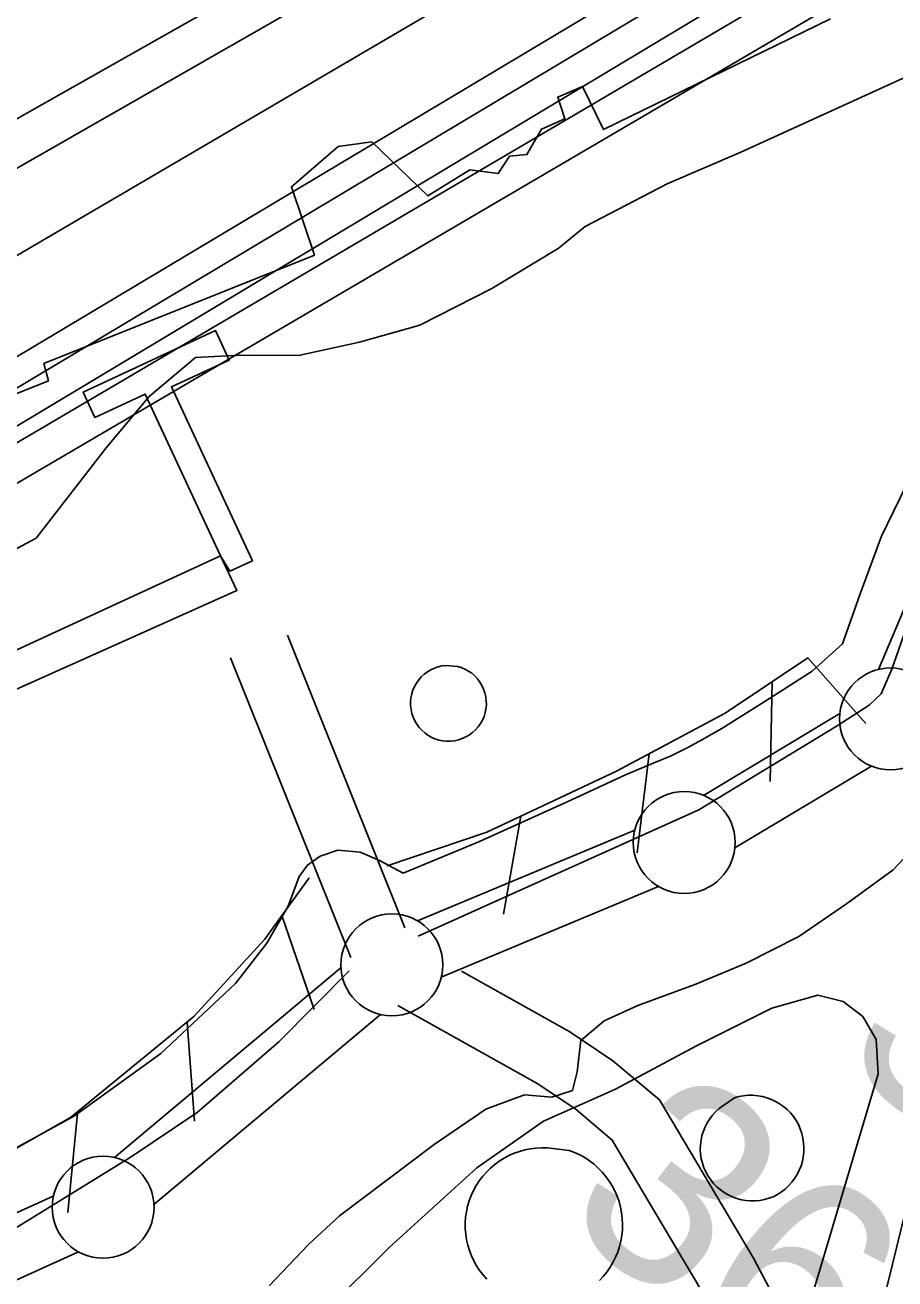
# Model space of a CAD drawing. Extents: x 3625074 to 3663148, y 511451 to 537151.
# Drawn here: x 3641714 to 3642141, y 518633 to 519248 of the extents above; entities that cross this region are included whole.
import ezdxf

# ---------------------------------------------------------------- set-up
doc = ezdxf.new("R2010")
doc.units = 0
for name, color, linetype in [('V-CHAN-DOCK', 7, 'Continuous'), ('V-DOMW-TANK', 7, 'Continuous'), ('V-FLOD-BASE', 7, 'Continuous'), ('V-LEVE-TOET', 7, 'Continuous'), ('V-RIVR-EDGE', 7, 'Continuous'), ('V-ROAD-CNTR', 7, 'Continuous'), ('V-RRAP-FSHR', 7, 'Continuous'), ('V-RRAP-RVMT', 7, 'Continuous'), ('V-SITE-OTLN', 7, 'Continuous'), ('V-SURV-IDEN', 7, 'Continuous'), ('V-SURV-LINE', 7, 'Continuous'), ('V-TOPO-DPTH', 7, 'Continuous'), ('V-TOPO-MAJR', 7, 'Continuous'), ('V-TOPO-MINR', 7, 'Continuous'), ('V-TOPO-WATR', 7, 'Continuous'), ('V-UTIL-LINE', 7, 'Continuous')]:
    doc.layers.add(name, color=color, linetype=linetype)

msp = doc.modelspace()

# ---------------------------------------------------------------- linework, layer by layer
at = {"layer": 'V-CHAN-DOCK'}
msp.add_lwpolyline([(3641810.19, 518987.56), (3641773.27, 519066.95), (3641748.6, 519055.48), (3641742.8, 519067.95), (3641807.72, 519098.16), (3641814.46, 519083.69), (3641786.1, 519070.5), (3641825.81, 518985.17), (3641814.74, 518980.02), (3641810.19, 518987.56)], dxfattribs=at)
at = {"layer": 'V-DOMW-TANK'}
for points in [[(3641926.35, 518933.33), (3641928.23, 518932.77), (3641930.04, 518932.01), (3641931.76, 518931.06), (3641933.37, 518929.94), (3641934.85, 518928.66), (3641936.19, 518927.22), (3641937.37, 518925.66), (3641938.38, 518923.98), (3641939.21, 518922.2), (3641939.85, 518920.35), (3641940.29, 518918.43), (3641940.52, 518916.48), (3641940.55, 518914.52), (3641940.38, 518912.57), (3641940, 518910.64), (3641939.42, 518908.77), (3641938.64, 518906.97), (3641937.68, 518905.26), (3641936.55, 518903.66), (3641935.25, 518902.18), (3641933.81, 518900.86), (3641932.23, 518899.68), (3641930.54, 518898.69), (3641928.76, 518897.87), (3641926.9, 518897.25), (3641924.98, 518896.83), (3641923.04, 518896.6), (3641921.08, 518896.59), (3641919.12, 518896.78), (3641917.2, 518897.18), (3641915.33, 518897.77), (3641913.56, 518898.56), (3641911.89, 518899.53), (3641910.32, 518900.67), (3641908.88, 518901.97), (3641907.58, 518903.4), (3641906.43, 518904.97), (3641905.46, 518906.64), (3641904.66, 518908.41), (3641904.05, 518910.25), (3641903.64, 518912.14), (3641903.42, 518914.06), (3641903.41, 518916), (3641903.59, 518917.93), (3641903.98, 518919.82), (3641904.56, 518921.67), (3641905.32, 518923.45), (3641906.27, 518925.14), (3641907.39, 518926.72), (3641908.66, 518928.18), (3641910.08, 518929.5), (3641911.63, 518930.66), (3641913.29, 518931.66), (3641915.05, 518932.48), (3641916.88, 518933.11), (3641918.76, 518933.55), (3641920.69, 518933.8)], [(3642062.2, 518721.61), (3642064.43, 518722.23), (3642066.71, 518722.64), (3642069.02, 518722.84), (3642071.33, 518722.85), (3642073.64, 518722.64), (3642075.92, 518722.24), (3642078.15, 518721.63), (3642080.33, 518720.83), (3642082.42, 518719.84), (3642084.41, 518718.67), (3642086.3, 518717.32), (3642088.06, 518715.82), (3642089.68, 518714.16), (3642091.14, 518712.37), (3642092.44, 518710.45), (3642093.57, 518708.43), (3642094.51, 518706.31), (3642095.26, 518704.12), (3642095.82, 518701.88), (3642096.17, 518699.59), (3642096.32, 518697.28), (3642096.27, 518694.96), (3642096.01, 518692.66), (3642095.55, 518690.39), (3642094.88, 518688.17), (3642094.03, 518686.03), (3642092.99, 518683.96), (3642091.76, 518681.99), (3642090.37, 518680.14), (3642088.82, 518678.42), (3642087.13, 518676.84), (3642085.3, 518675.42), (3642083.35, 518674.17), (3642081.3, 518673.09), (3642079.16, 518672.28), (3642076.96, 518671.66), (3642074.71, 518671.24), (3642072.44, 518671.03), (3642070.15, 518671.02), (3642067.87, 518671.21), (3642065.62, 518671.6), (3642063.41, 518672.19), (3642061.26, 518672.98), (3642059.19, 518673.95), (3642057.22, 518675.11), (3642055.36, 518676.43), (3642053.62, 518677.92), (3642052.02, 518679.56), (3642050.57, 518681.33), (3642049.29, 518683.22), (3642048.18, 518685.22), (3642047.26, 518687.32), (3642046.52, 518689.48), (3642045.98, 518691.7), (3642045.64, 518693.97), (3642045.5, 518696.25), (3642045.57, 518698.53), (3642045.84, 518700.8), (3642046.31, 518703.04), (3642046.98, 518705.23), (3642047.84, 518707.35), (3642048.89, 518709.38), (3642050.11, 518711.32), (3642051.5, 518713.13), (3642053.05, 518714.82), (3642054.74, 518716.36), (3642056.56, 518717.74)]]:
    msp.add_lwpolyline(points, close=True, dxfattribs=at)
msp.add_lwpolyline([(3641940.79, 518632.61), (3641938.95, 518634.67), (3641937.26, 518636.86), (3641935.74, 518639.16), (3641934.4, 518641.57), (3641933.22, 518644.07), (3641932.23, 518646.65), (3641931.43, 518649.29), (3641930.83, 518651.98), (3641930.42, 518654.71), (3641930.21, 518657.46), (3641930.2, 518660.23), (3641930.39, 518662.98), (3641930.78, 518665.71), (3641931.36, 518668.41), (3641932.14, 518671.06), (3641933.11, 518673.64), (3641934.26, 518676.15), (3641935.6, 518678.57), (3641937.1, 518680.88), (3641938.76, 518683.09), (3641940.59, 518685.16), (3641942.55, 518687.1), (3641944.66, 518688.89), (3641946.88, 518690.52), (3641949.22, 518691.98), (3641951.66, 518693.28), (3641954.18, 518694.39), (3641956.78, 518695.32), (3641959.44, 518696.06), (3641962.15, 518696.6), (3641964.89, 518696.94), (3641967.64, 518697.09), (3641970.41, 518697.04), (3641973.16, 518696.78), (3641981.2, 518695.81), (3641983.81, 518694.81), (3641986.35, 518693.62), (3641988.79, 518692.26), (3641991.13, 518690.72), (3641993.35, 518689.02), (3641995.44, 518687.16), (3641997.39, 518685.15), (3641999.19, 518683.01), (3642000.84, 518680.74), (3642002.31, 518678.36), (3642003.6, 518675.88), (3642004.71, 518673.31), (3642005.64, 518670.66), (3642006.36, 518667.96), (3642006.9, 518665.21), (3642007.23, 518662.43), (3642007.35, 518659.64), (3642007.28, 518656.84), (3642007, 518654.05), (3642006.52, 518651.3), (3642005.85, 518648.58), (3642004.97, 518645.92), (3642003.91, 518643.33), (3642002.66, 518640.82), (3642001.23, 518638.42), (3641999.64, 518636.12), (3641997.88, 518633.94), (3641995.97, 518631.9)], dxfattribs=at)
at = {"layer": 'V-FLOD-BASE'}
for points in [[(3641907.05, 518800.94), (3642044.72, 518862.97), (3642112.62, 518904.18), (3642128.38, 518914.32), (3642134.23, 518919.85), (3642139.46, 518931.91), (3642165.13, 519005.24), (3642173.77, 519022.9), (3642279.81, 519146.05)], [(3641442.18, 518537.39), (3641603.76, 518610.13), (3641710.93, 518658.37), (3641766.43, 518692.61), (3641798.79, 518714.48), (3641838.84, 518749.16), (3641873.2, 518783.99)]]:
    msp.add_lwpolyline(points, dxfattribs=at)
at = {"layer": 'V-LEVE-TOET'}
for points in [[(3641697.09, 518689.99), (3641738.6, 518712.73), (3641780.9, 518743.36), (3641817.46, 518777.73), (3641832.9, 518797.44), (3641843.4, 518815.6), (3641848.7, 518830.14), (3641852.82, 518835.86), (3641858.97, 518840.21), (3641867.72, 518843.16), (3641878.61, 518842.1), (3641888.1, 518838.07), (3641899.79, 518831.9), (3641937.14, 518847.41), (3641979.88, 518866.73), (3642008.88, 518880.03), (3642023.18, 518886.22), (3642031.18, 518889.38), (3642039.77, 518893.66), (3642046.28, 518897.24), (3642056.04, 518902.8), (3642079.43, 518917.58), (3642100.34, 518930.93), (3642115.22, 518944.44), (3642123.82, 518968.87), (3642134.42, 518997.2), (3642146.42, 519022.09)], [(3641834.06, 518629.26), (3641853.28, 518649.62), (3641868.56, 518663.69), (3641914.94, 518698.72), (3641940.29, 518716.08), (3641959.32, 518723.08), (3641972.66, 518721.95), (3641982.74, 518725.24), (3641985.07, 518734.4), (3641986.82, 518749.79), (3641998.39, 518759.45), (3642014.8, 518766.89), (3642043.35, 518777.39), (3642067.93, 518787.61), (3642093.73, 518800.82), (3642117.15, 518816.73), (3642140.04, 518833.41), (3642158.29, 518852.85)]]:
    msp.add_lwpolyline(points, dxfattribs=at)
at = {"layer": 'V-RIVR-EDGE'}
msp.add_lwpolyline([(3641430.61, 518863.69), (3641498.5, 518883.93), (3641582.04, 518921.54), (3641672.81, 518971.15), (3641719.69, 518996.24), (3641754.02, 519040.58), (3641775.1, 519065.74), (3641797.96, 519084.9), (3641819.57, 519086.05), (3641848.39, 519085.97), (3641878.42, 519092.5), (3641907.86, 519100.84), (3641943.32, 519118.76), (3641975.79, 519138.49), (3641989.02, 519149.26), (3642029.29, 519170.17), (3642065.35, 519185.69), (3642168.72, 519232.86), (3642216.23, 519266.36)], dxfattribs=at)
at = {"layer": 'V-ROAD-CNTR'}
for points in [[(3642412.05, 519156.04), (3642333.61, 519082.54), (3642253.21, 518987.21), (3642186.11, 518829.42), (3642118.64, 518553.97), (3642034.44, 518266.36), (3641965.14, 518065.53), (3641899.72, 517908.38), (3641860.48, 517818.22), (3641809.79, 517731.77), (3641748.41, 517643), (3641728.39, 517618.69)], [(3641842.96, 518948.68), (3641900.51, 518805.07)], [(3641815.11, 518937.52), (3641874.06, 518790.41)], [(3641928.31, 518783.79), (3641981.54, 518754.06), (3642002.66, 518739.79), (3642025.53, 518720.58), (3642071.5, 518642.97), (3642087.6, 518612.49), (3642092.9, 518594.08), (3642094.13, 518567.38), (3642053.18, 518418.98), (3641995.19, 518231.42), (3641950.77, 518065.48), (3641883.48, 517867.81), (3641847.73, 517793.77), (3641819.73, 517756.54)], [(3641897.11, 518766.86), (3641965.8, 518728.49), (3641984.57, 518715.81), (3642002.33, 518700.89), (3642045.32, 518628.31), (3642059.63, 518601.22), (3642063.1, 518589.17), (3642063.94, 518570.76), (3642024.38, 518427.4), (3641966.35, 518239.73), (3641922.05, 518074.21), (3641855.67, 517879.21), (3641822, 517809.46), (3641801.34, 517782)]]:
    msp.add_lwpolyline(points, dxfattribs=at)
at = {"layer": 'V-RRAP-FSHR'}
for p, q in [((3642080.67, 518925.73), (3642079.67, 518876.91)), ((3642020.37, 518890.35), (3642014.55, 518841.86)), ((3641957.41, 518859.79), (3641949.01, 518811.69)), ((3641840.17, 518811.02), (3641856.17, 518764.88)), ((3641793.79, 518758.77), (3641797.44, 518710.07)), ((3641739.98, 518713.91), (3641735.32, 518665.3))]:
    msp.add_line(p, q, dxfattribs=at)
for points in [[(3641891.84, 518835.53), (3641940.76, 518851.99), (3642004.45, 518881.83), (3642057.71, 518910.34), (3642098.16, 518937.46), (3642126.65, 518905.38)], [(3641549.8, 518626.32), (3641656.06, 518666.38), (3641736.65, 518712.02), (3641797.14, 518761.51), (3641831.85, 518799.52), (3641853.62, 518829.61)]]:
    msp.add_lwpolyline(points, dxfattribs=at)
at = {"layer": 'V-RRAP-RVMT'}
msp.add_lwpolyline([(3641664.81, 519049.06), (3641725.83, 519073.42), (3641723.5, 519082.04), (3641856.19, 519135.16), (3641844.92, 519168.7), (3641867.92, 519188.51), (3641884.38, 519190.75), (3641911.8, 519164.21), (3641932.52, 519177.06), (3641946.36, 519175.27), (3641951.83, 519183.69), (3641960.47, 519184.48), (3641967.64, 519196.98), (3641979.05, 519202.13), (3641975.6, 519212.72), (3641987.65, 519217.84), (3641997.93, 519196.76), (3642109.38, 519251.12)], dxfattribs=at)
at = {"layer": 'V-SITE-OTLN'}
msp.add_lwpolyline([(3641661.42, 518519.04), (3641725.11, 518547.97), (3641770.29, 518564.85), (3641804.19, 518577.86), (3641836.81, 518595.1), (3641862.61, 518618.12), (3641892.79, 518648), (3641935.82, 518687.3), (3641968.59, 518710.12), (3642003.97, 518725.88), (3642043.69, 518747.11), (3642080.53, 518765.63), (3642103.07, 518771.97), (3642115.55, 518768.83), (3642125.12, 518761.57), (3642131.79, 518750.21), (3642132.71, 518733.41), (3641979.85, 518219.43)], dxfattribs=at)
at = {"layer": 'V-SURV-LINE'}
for points in [[(3642132.81, 518931.81), (3642160.73, 518997.55)], [(3642047.04, 518870.04), (3642113.95, 518910.15)], [(3642129.38, 518884.42), (3642062.48, 518844.32)], [(3641906.86, 518808.41), (3642013.4, 518853.03)], [(3642024.98, 518825.35), (3641918.44, 518780.74)], [(3641758.21, 518692.24), (3641869.27, 518785.5)], [(3641888.56, 518762.52), (3641777.5, 518669.26)], [(3641022.8, 518352.99), (3641728.17, 518673.31)], [(3641740.57, 518645.99), (3641035.2, 518325.67)]]:
    msp.add_lwpolyline(points, dxfattribs=at)
for centre in [(3642138.8, 518907.55), (3642037.62, 518846.91), (3641894.21, 518786.85), (3641752.56, 518667.91)]:
    msp.add_circle(centre, 25, dxfattribs=at)
at = {"layer": 'V-TOPO-DPTH'}
for points in [[(3644681.81, 520765.81), (3641579.24, 518946.38)], [(3640756.38, 518775.35), (3640882.89, 518817.35), (3641008.39, 518862.32), (3641133.2, 518909.25), (3641485.24, 519046.38), (3641495.52, 519050.71), (3641505.62, 519055.42), (3641515.45, 519060.67), (3641525.09, 519066.29), (3641638.57, 519136.73), (3643477.7, 520189.85)], [(3643477.7, 520189.85), (3641638.57, 519136.73), (3641525.09, 519066.29), (3641515.45, 519060.67), (3641505.62, 519055.42), (3641495.52, 519050.71), (3641485.24, 519046.38), (3641133.2, 518909.25), (3641008.39, 518862.32), (3640882.89, 518817.35), (3640756.38, 518775.35)], [(3640469.61, 518633.18), (3641468.83, 519009.83), (3641492.49, 519019.29), (3641515.88, 519029.35), (3641538.85, 519040.34), (3641561.54, 519051.93), (3641606.33, 519075.93), (3641650.98, 519100.37), (3641657.2, 519103.87), (3643485.46, 520175.85)], [(3643485.46, 520175.85), (3641657.2, 519103.87), (3641650.98, 519100.37), (3641606.33, 519075.93), (3641561.54, 519051.93), (3641538.85, 519040.34), (3641515.88, 519029.35), (3641492.49, 519019.29), (3641468.83, 519009.83), (3640469.61, 518633.18)], [(3640404.91, 518593.78), (3641455.46, 518950.8), (3641468.86, 518955.44), (3641482.22, 518960.19), (3641495.52, 518965.1), (3641508.78, 518970.12), (3641533.31, 518979.56), (3641536.14, 518980.87), (3641537.04, 518981.38), (3641656.72, 519053.27), (3643495.46, 520152.66)], [(3643495.46, 520152.66), (3641656.72, 519053.27), (3641537.04, 518981.38), (3641536.14, 518980.87), (3641533.31, 518979.56), (3641508.78, 518970.12), (3641495.52, 518965.1), (3641482.22, 518960.19), (3641468.86, 518955.44), (3641455.46, 518950.8), (3640404.91, 518593.78)], [(3643510.69, 520132.28), (3641665.68, 519024.58), (3641556.64, 518973.44), (3641548.72, 518969.82), (3641540.74, 518966.33), (3641532.7, 518963), (3641524.6, 518959.8), (3641327.23, 518884.11), (3641220.08, 518844.08), (3641112.49, 518805.31), (3641004.25, 518768.43), (3640895.56, 518732.79), (3640424.66, 518582.93)], [(3640424.66, 518582.93), (3640895.56, 518732.79), (3641004.25, 518768.43), (3641112.49, 518805.31), (3641220.08, 518844.08), (3641327.23, 518884.11), (3641524.6, 518959.8), (3641532.7, 518963), (3641540.74, 518966.33), (3641548.72, 518969.82), (3641556.64, 518973.44), (3641665.68, 519024.58), (3643510.69, 520132.28)]]:
    msp.add_lwpolyline(points, dxfattribs=at)
at = {"layer": 'V-TOPO-MAJR'}
msp.add_lwpolyline([(3640377.91, 518688.35), (3641193.59, 518955.37), (3641245.28, 518972.76), (3641296.78, 518990.7), (3641347.97, 519009.47), (3641398.97, 519028.8), (3641493.63, 519065.56), (3641497.09, 519067.04), (3641500.46, 519068.66), (3641503.73, 519070.51), (3641506.91, 519072.51), (3641640.11, 519162.5), (3643473.56, 520199.93)], dxfattribs=at)
at = {"layer": 'V-TOPO-MINR'}
for points in [[(3641596.72, 518976.27), (3644678.32, 520789.42)], [(3640756.38, 518775.35), (3640882.89, 518817.35), (3641008.39, 518862.32), (3641133.2, 518909.25), (3641485.24, 519046.38), (3641495.52, 519050.71), (3641505.62, 519055.42), (3641515.45, 519060.67), (3641525.09, 519066.29), (3641638.57, 519136.73), (3643477.7, 520189.85)], [(3640469.61, 518633.18), (3641468.83, 519009.83), (3641492.49, 519019.29), (3641515.88, 519029.35), (3641538.85, 519040.34), (3641561.54, 519051.93), (3641606.33, 519075.93), (3641650.98, 519100.37), (3641657.2, 519103.87), (3643485.46, 520175.85)], [(3640404.91, 518593.78), (3641455.46, 518950.8), (3641468.86, 518955.44), (3641482.22, 518960.19), (3641495.52, 518965.1), (3641508.78, 518970.12), (3641533.31, 518979.56), (3641536.14, 518980.87), (3641537.04, 518981.38), (3641656.72, 519053.27), (3643495.46, 520152.66)], [(3640412.63, 518589.57), (3641170.97, 518838.97), (3641232.7, 518859.78), (3641294.23, 518881.2), (3641355.43, 518903.51), (3641416.41, 518926.43), (3641528.95, 518969.67), (3641533.47, 518971.51), (3641537.92, 518973.47), (3641542.3, 518975.6), (3641546.62, 518977.85), (3641658.62, 519039.07), (3643504.43, 520143.37)], [(3640424.66, 518582.93), (3640895.56, 518732.79), (3641004.25, 518768.43), (3641112.49, 518805.31), (3641220.08, 518844.08), (3641327.23, 518884.11), (3641524.6, 518959.8), (3641532.7, 518963), (3641540.74, 518966.33), (3641548.72, 518969.82), (3641556.64, 518973.44), (3641665.68, 519024.58), (3643510.69, 520132.28)]]:
    msp.add_lwpolyline(points, dxfattribs=at)
at = {"layer": 'V-TOPO-WATR'}
msp.add_lwpolyline([(3641579.24, 518946.38), (3644681.81, 520765.81)], dxfattribs=at)
at = {"layer": 'V-UTIL-LINE'}
msp.add_lwpolyline([(3641424.64, 518809.62), (3641810.19, 518987.56), (3641818.1, 518970.55), (3641430.37, 518796.8)], dxfattribs=at)

# ---------------------------------------------------------------- texts
at = {"layer": 'V-SURV-IDEN'}
for s, rotation, p in [('363+58.4', 322.46229, (3642111.36, 518741.27)), ('362+03.0', 322.05251, (3641975.13, 518662.73))]:
    msp.add_text(s, height=100, rotation=rotation, dxfattribs=at).set_placement(p)

doc.saveas('drawing.dxf')
